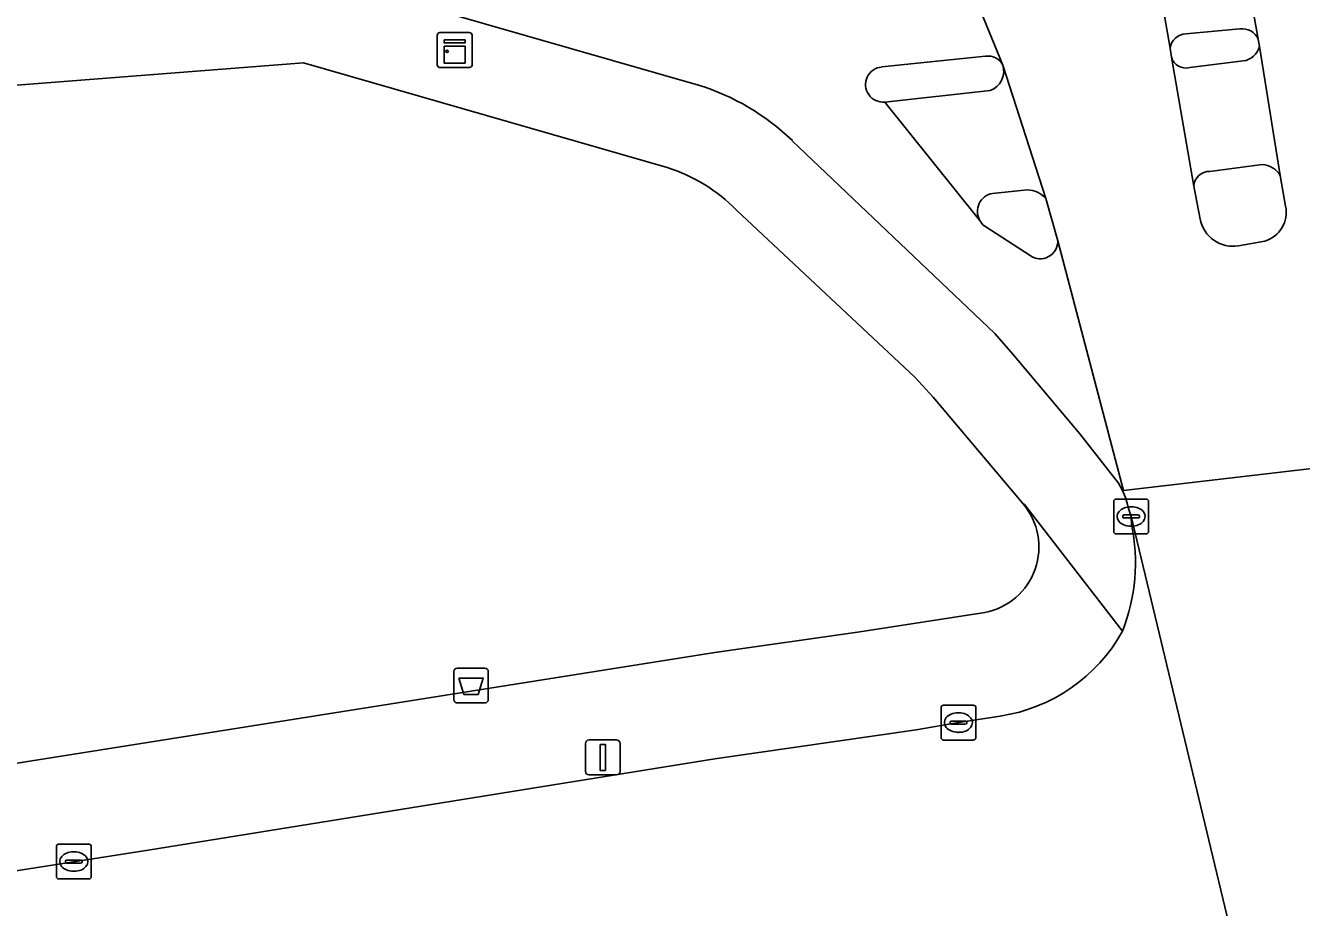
# Model space of a CAD drawing. Extents: x 160077 to 160948, y 386481 to 387498.
# Drawn here: x 160480.23 to 160516.83, y 387459.37 to 387484.66 of the extents above; entities that cross this region are included whole.
import ezdxf

# ---------------------------------------------------------------- set-up
doc = ezdxf.new("R2010")
doc.units = 0
for name, color, linetype in [('IMGEO_Afvalbak', 7, 'Continuous'), ('IMGEO_Fietspad_open', 7, 'Continuous'), ('IMGEO_Groenvoorziening', 7, 'Continuous'), ('IMGEO_Kast', 7, 'Continuous'), ('IMGEO_Kolk', 7, 'Continuous'), ('IMGEO_Lichtmast', 7, 'Continuous'), ('IMGEO_Rijbaan_lokaal_gesloten', 7, 'Continuous'), ('IMGEO_Rijbaan_lokaal_open', 7, 'Continuous'), ('IMGEO_Verkeerseiland_gesloten', 7, 'Continuous'), ('IMGEO_Voetpad_open', 7, 'Continuous')]:
    doc.layers.add(name, color=color, linetype=linetype)

msp = doc.modelspace()

# ---------------------------------------------------------------- linework, layer by layer
at = {"layer": 'IMGEO_Afvalbak'}
for p, q in [((160492.514, 387465.332), (160492.514, 387466.132)), ((160492.514, 387466.132), (160492.514, 387465.332)), ((160492.614, 387466.232), (160493.404, 387466.232)), ((160493.404, 387466.232), (160492.614, 387466.232)), ((160493.504, 387466.132), (160493.504, 387465.332)), ((160493.504, 387465.332), (160493.504, 387466.132)), ((160493.404, 387465.232), (160492.614, 387465.232)), ((160492.614, 387465.232), (160493.404, 387465.232))]:
    msp.add_line(p, q, dxfattribs=at)
msp.add_lwpolyline([(160492.657, 387465.946), (160493.361, 387465.946), (160493.212, 387465.476), (160492.806, 387465.476), (160492.657, 387465.946)], dxfattribs=at)
for centre, start, end in [((160492.614, 387466.132), 90, 180), ((160492.614, 387466.132), 90, 180), ((160493.404, 387466.132), 0, 90), ((160493.404, 387466.132), 360, 90), ((160492.614, 387465.332), 180, 270), ((160492.614, 387465.332), 180, 270), ((160493.404, 387465.332), 270, 0), ((160493.404, 387465.332), 270, 0)]:
    msp.add_arc(centre, 0.1, start, end, dxfattribs=at)
at = {"layer": 'IMGEO_Fietspad_open'}
for points in [[(160515.591, 387484.265), (160515.021, 387487.456)], [(160512.528, 387487.062), (160513.065, 387484.007)], [(160508.264, 387483.522), (160507.053, 387486.49)], [(160305.896, 387456.912), (160317.843, 387460.279), (160325.517, 387462.032), (160342.611, 387464.781), (160397.304, 387473.319), (160415.648, 387476.3), (160423.717, 387477.612), (160438.437, 387479.934), (160469.749, 387484.742), (160477.653, 387485.607), (160479.681, 387485.788), (160488.496, 387486.117), (160499.534, 387482.949)], [(160513.513, 387484.417), (160515.062, 387484.557)], [(160504.789, 387483.467), (160507.765, 387483.774)], [(160507.599, 387479.071), (160504.875, 387482.462)], [(160502.226, 387481.354), (160508.034, 387475.823), (160508.556, 387475.233), (160510.471, 387472.944), (160511.587, 387471.535), (160511.699, 387471.324), (160511.731, 387471.328), (160509.845, 387478.485)], [(160509.047, 387478.061), (160507.747, 387478.899)]]:
    msp.add_lwpolyline(points, dxfattribs=at)
for centre, radius, start, end in [((160513.536, 387483.942), 0.475, 92.7325, 172.1956), ((160515.139, 387484.071), 0.492, 23.2505, 98.9534), ((160507.846, 387483.314), 0.467, 26.4739, 99.9376), ((160504.83, 387482.964), 0.504, 94.7166, 275.0654), ((160497.516, 387476.474), 6.783, 46.0171, 72.6897), ((160508.074, 387479.33), 0.541, 208.5955, 232.8262), ((160509.338, 387478.476), 0.507, 234.8954, 1.0706)]:
    msp.add_arc(centre, radius, start, end, dxfattribs=at)
at = {"layer": 'IMGEO_Groenvoorziening'}
for points in [[(160498.631, 387480.583), (160488.203, 387483.583), (160479.109, 387482.874), (160470.179, 387481.963), (160429.752, 387475.629), (160421.861, 387474.392), (160424.514, 387454.716), (160500, 387466.678), (160504.167, 387467.273), (160507.751, 387467.825)], [(160508.845, 387470.943), (160506.271, 387474), (160505.736, 387474.572), (160500.621, 387479.362)]]:
    msp.add_lwpolyline(points, dxfattribs=at)
for centre, radius, start, end in [((160497.221, 387476.053), 4.744, 44.2235, 72.7126), ((160507.389, 387469.703), 1.912, 280.8979, 40.4336)]:
    msp.add_arc(centre, radius, start, end, dxfattribs=at)
at = {"layer": 'IMGEO_Kast'}
for p, q in [((160492.116, 387484.452), (160492.957, 387484.452)), ((160492.957, 387484.452), (160492.116, 387484.452)), ((160492.041, 387483.527), (160492.041, 387484.368)), ((160492.041, 387484.368), (160492.041, 387483.527)), ((160493.041, 387484.377), (160493.041, 387483.536)), ((160493.041, 387483.536), (160493.041, 387484.377)), ((160492.966, 387483.452), (160492.125, 387483.452)), ((160492.125, 387483.452), (160492.966, 387483.452))]:
    msp.add_line(p, q, dxfattribs=at)
for points in [[(160492.236, 387484.242), (160492.836, 387484.242), (160492.836, 387484.157), (160492.236, 387484.157), (160492.236, 387484.242)], [(160492.236, 387484.067), (160492.836, 387484.067), (160492.836, 387483.578), (160492.236, 387483.578), (160492.236, 387484.067)]]:
    msp.add_lwpolyline(points, dxfattribs=at)
msp.add_circle((160492.32, 387483.916), 0.0377, dxfattribs=at)
for centre, start, end in [((160492.119, 387484.374), 92.4484, 184.2845), ((160492.119, 387484.374), 92.4484, 184.2845), ((160492.963, 387484.374), 2.4484, 94.2845), ((160492.963, 387484.374), 2.4484, 94.2845), ((160492.119, 387483.53), 182.4484, 274.2845), ((160492.119, 387483.53), 182.4484, 274.2845), ((160492.963, 387483.53), 272.4484, 4.2845), ((160492.963, 387483.53), 272.4484, 4.2845)]:
    msp.add_arc(centre, 0.0779, start, end, dxfattribs=at)
at = {"layer": 'IMGEO_Kolk'}
for p, q in [((160511.445, 387470.152), (160511.445, 387471.004)), ((160511.52, 387471.078), (160512.372, 387471.078)), ((160511.933, 387470.858), (160511.958, 387470.858)), ((160512.446, 387471.004), (160512.446, 387470.152)), ((160511.704, 387470.572), (160511.704, 387470.584)), ((160512.142, 387470.535), (160511.744, 387470.535)), ((160511.747, 387470.621), (160512.145, 387470.621)), ((160512.188, 387470.584), (160512.188, 387470.572)), ((160511.956, 387470.298), (160511.931, 387470.298)), ((160512.372, 387470.078), (160511.52, 387470.078)), ((160506.491, 387464.243), (160506.491, 387465.095)), ((160506.566, 387465.169), (160507.418, 387465.169)), ((160507.492, 387465.095), (160507.492, 387464.243)), ((160506.75, 387464.663), (160506.75, 387464.675)), ((160506.793, 387464.712), (160507.191, 387464.712)), ((160506.979, 387464.949), (160507.004, 387464.949)), ((160507.234, 387464.675), (160507.234, 387464.663)), ((160507.188, 387464.626), (160506.79, 387464.626)), ((160507.002, 387464.389), (160506.977, 387464.389)), ((160507.418, 387464.169), (160506.566, 387464.169)), ((160481.113, 387460.258), (160481.113, 387461.11)), ((160481.188, 387461.184), (160482.04, 387461.184)), ((160482.114, 387461.11), (160482.114, 387460.258)), ((160481.372, 387460.678), (160481.372, 387460.69)), ((160481.81, 387460.641), (160481.412, 387460.641)), ((160481.415, 387460.727), (160481.813, 387460.727)), ((160481.601, 387460.964), (160481.626, 387460.964)), ((160481.856, 387460.69), (160481.856, 387460.678)), ((160481.624, 387460.404), (160481.599, 387460.404)), ((160482.04, 387460.184), (160481.188, 387460.184))]:
    msp.add_line(p, q, dxfattribs=at)
for points in [[(160511.445, 387470.152), (160511.445, 387471.004)], [(160511.52, 387471.078), (160512.372, 387471.078)], [(160512.446, 387471.004), (160512.446, 387470.152)], [(160512.372, 387470.078), (160511.52, 387470.078)], [(160506.491, 387464.243), (160506.491, 387465.095)], [(160506.566, 387465.169), (160507.418, 387465.169)], [(160507.492, 387465.095), (160507.492, 387464.243)], [(160507.418, 387464.169), (160506.566, 387464.169)], [(160481.113, 387460.258), (160481.113, 387461.11)], [(160481.188, 387461.184), (160482.04, 387461.184)], [(160482.114, 387461.11), (160482.114, 387460.258)], [(160482.04, 387460.184), (160481.188, 387460.184)]]:
    msp.add_lwpolyline(points, dxfattribs=at)
for centre, radius, start, end in [((160511.522, 387471.002), 0.0765, 91.552, 178.448), ((160511.522, 387471.002), 0.0765, 91.552, 178.448), ((160512.37, 387471.002), 0.0765, 1.552, 88.448), ((160512.37, 387471.002), 0.0765, 1.552, 88.448), ((160511.744, 387470.581), 0.0403, 85.8775, 175.7526), ((160511.741, 387470.571), 0.0366, 178.938, 274.7102), ((160512.145, 387470.578), 0.043, 264.8664, 352.4533), ((160512.149, 387470.583), 0.0386, 1.7309, 96.639), ((160511.522, 387470.154), 0.0765, 181.552, 268.448), ((160511.522, 387470.154), 0.0765, 181.552, 268.448), ((160512.37, 387470.154), 0.0765, 271.552, 358.448), ((160512.37, 387470.154), 0.0765, 271.552, 358.448), ((160506.568, 387465.093), 0.0765, 91.552, 178.448), ((160506.568, 387465.093), 0.0765, 91.552, 178.448), ((160507.416, 387465.093), 0.0765, 1.552, 88.448), ((160507.416, 387465.093), 0.0765, 1.552, 88.448), ((160506.79, 387464.672), 0.0403, 85.8775, 175.7526), ((160506.787, 387464.662), 0.0366, 178.938, 274.7102), ((160507.191, 387464.669), 0.043, 264.8664, 352.4533), ((160507.195, 387464.674), 0.0386, 1.7309, 96.639), ((160506.568, 387464.245), 0.0765, 181.552, 268.448), ((160506.568, 387464.245), 0.0765, 181.552, 268.448), ((160507.416, 387464.245), 0.0765, 271.552, 358.448), ((160507.416, 387464.245), 0.0765, 271.552, 358.448), ((160481.19, 387461.108), 0.0765, 91.552, 178.448), ((160481.19, 387461.108), 0.0765, 91.552, 178.448), ((160482.038, 387461.108), 0.0765, 1.552, 88.448), ((160482.038, 387461.108), 0.0765, 1.552, 88.448), ((160481.412, 387460.687), 0.0403, 85.8775, 175.7526), ((160481.409, 387460.677), 0.0366, 178.938, 274.7102), ((160481.813, 387460.684), 0.043, 264.8664, 352.4533), ((160481.817, 387460.689), 0.0386, 1.7309, 96.639), ((160481.19, 387460.26), 0.0765, 181.552, 268.448), ((160481.19, 387460.26), 0.0765, 181.552, 268.448), ((160482.038, 387460.26), 0.0765, 271.552, 358.448), ((160482.038, 387460.26), 0.0765, 271.552, 358.448)]:
    msp.add_arc(centre, radius, start, end, dxfattribs=at)
for centre, major_axis, ratio, start_param, end_param in [((160511.932, 387470.578), (-0.387, 0.002), 0.722429, 4.712389, 7.853982), ((160511.957, 387470.578), (-0.39, 0.002), 0.717154, 1.570796, 4.712389), ((160506.978, 387464.669), (-0.387, 0.002), 0.722429, 4.712389, 7.853982), ((160507.003, 387464.669), (-0.39, 0.002), 0.717154, 1.570796, 4.712389), ((160481.6, 387460.684), (-0.387, 0.002), 0.722429, 4.712389, 7.853982), ((160481.625, 387460.684), (-0.39, 0.002), 0.717154, 1.570796, 4.712389)]:
    msp.add_ellipse(centre, major_axis=major_axis, ratio=ratio, start_param=start_param, end_param=end_param, dxfattribs=at)
at = {"layer": 'IMGEO_Lichtmast'}
for p, q in [((160496.293, 387463.27), (160496.293, 387464.07)), ((160496.293, 387464.07), (160496.293, 387463.27)), ((160496.393, 387464.17), (160497.183, 387464.17)), ((160497.183, 387464.17), (160496.393, 387464.17)), ((160497.283, 387464.07), (160497.283, 387463.27)), ((160497.283, 387463.27), (160497.283, 387464.07)), ((160497.183, 387463.17), (160496.393, 387463.17)), ((160496.393, 387463.17), (160497.183, 387463.17))]:
    msp.add_line(p, q, dxfattribs=at)
msp.add_lwpolyline([(160496.713, 387464.045), (160496.863, 387464.045), (160496.863, 387463.295), (160496.713, 387463.295), (160496.713, 387464.045)], dxfattribs=at)
for centre, start, end in [((160496.393, 387464.07), 90, 180), ((160496.393, 387464.07), 90, 180), ((160497.183, 387464.07), 0, 90), ((160497.183, 387464.07), 360, 90), ((160496.393, 387463.27), 180, 270), ((160496.393, 387463.27), 180, 270), ((160497.183, 387463.27), 270, 0), ((160497.183, 387463.27), 270, 0)]:
    msp.add_arc(centre, 0.1, start, end, dxfattribs=at)
at = {"layer": 'IMGEO_Rijbaan_lokaal_gesloten'}
for points in [[(160527.117, 387492.08), (160514.309, 387491.033), (160515.021, 387487.456), (160515.591, 387484.265), (160515.631, 387484.053), (160516.224, 387480.356), (160516.377, 387479.479)], [(160513.926, 387479.108), (160513.743, 387480.047), (160513.099, 387483.745), (160513.065, 387484.007), (160512.528, 387487.062)], [(160507.053, 387486.49), (160508.264, 387483.522), (160509.497, 387479.692), (160509.845, 387478.485), (160511.731, 387471.328), (160520.25, 387472.321), (160520.153, 387473.063), (160519.737, 387477.395), (160519.616, 387480.82), (160519.572, 387481.281)], [(160515.782, 387478.474), (160515.03, 387478.34)]]:
    msp.add_lwpolyline(points, dxfattribs=at)
for centre, radius, start, end in [((160515.528, 387479.303), 0.867, 287.0232, 11.7224), ((160514.866, 387479.282), 0.956, 190.4602, 279.8908)]:
    msp.add_arc(centre, radius, start, end, dxfattribs=at)
at = {"layer": 'IMGEO_Rijbaan_lokaal_open'}
for points in [[(160520.455, 387469.472), (160520.273, 387472.148), (160520.25, 387472.321), (160511.731, 387471.328), (160511.699, 387471.324)], [(160511.877, 387470.779), (160511.946, 387470.578), (160515.829, 387454.409), (160515.838, 387454.295), (160517.498, 387454.571), (160526.805, 387395.323), (160529.432, 387395.722), (160520.138, 387455.008), (160521.823, 387455.263), (160520.873, 387461.374), (160520.495, 387464.396), (160520.467, 387464.488), (160520.443, 387467.682), (160520.455, 387469.472)], [(160515.829, 387454.409), (160511.946, 387470.578), (160511.957, 387470.345)], [(160508.192, 387464.857), (160506.992, 387464.669), (160505.781, 387464.463), (160500, 387463.631), (160483.742, 387461.014), (160457.998, 387456.986), (160431.907, 387452.809), (160433.912, 387439.966), (160433.965, 387439.947)]]:
    msp.add_lwpolyline(points, dxfattribs=at)
for centre, radius, start, end in [((160509.562, 387470.324), 2.359, 11.1086, 25.066), ((160506.728, 387469.253), 5.341, 338.4102, 11.7927), ((160507.493, 387469.604), 4.798, 278.3787, 331.1408)]:
    msp.add_arc(centre, radius, start, end, dxfattribs=at)
at = {"layer": 'IMGEO_Verkeerseiland_gesloten'}
for points in [[(160515.062, 387484.557), (160513.513, 387484.417)], [(160515.631, 387484.053), (160515.591, 387484.265)], [(160507.765, 387483.774), (160504.789, 387483.467)], [(160513.065, 387484.007), (160513.099, 387483.745)], [(160513.625, 387483.448), (160515.162, 387483.64)], [(160504.875, 387482.462), (160507.898, 387482.79)], [(160515.704, 387480.673), (160514.204, 387480.474)], [(160513.743, 387480.047), (160513.926, 387479.108)], [(160516.377, 387479.479), (160516.224, 387480.356)], [(160508.961, 387479.942), (160507.969, 387479.844)], [(160509.845, 387478.485), (160509.497, 387479.692)], [(160507.747, 387478.899), (160509.047, 387478.061)], [(160515.03, 387478.34), (160515.782, 387478.474)]]:
    msp.add_lwpolyline(points, dxfattribs=at)
for centre, radius, start, end in [((160513.536, 387483.942), 0.475, 92.7325, 172.1956), ((160515.139, 387484.071), 0.492, 23.2505, 98.9534), ((160515.091, 387484.194), 0.558, 277.3345, 345.3996), ((160507.846, 387483.314), 0.467, 26.4739, 99.9376), ((160513.517, 387483.871), 0.436, 196.7646, 284.3339), ((160504.83, 387482.964), 0.504, 94.7166, 275.0654), ((160507.702, 387483.345), 0.589, 289.4009, 17.469), ((160514.2, 387480.015), 0.459, 89.5587, 176.0559), ((160515.663, 387480.021), 0.653, 30.827, 86.4388), ((160508.067, 387479.322), 0.531, 100.6702, 208.1732), ((160508.97, 387479.261), 0.681, 39.2638, 90.7258), ((160515.528, 387479.303), 0.867, 287.0232, 11.7224), ((160508.074, 387479.33), 0.541, 208.5955, 232.8262), ((160514.866, 387479.282), 0.956, 190.4602, 279.8908), ((160509.338, 387478.476), 0.507, 234.8954, 1.0706)]:
    msp.add_arc(centre, radius, start, end, dxfattribs=at)
at = {"layer": 'IMGEO_Voetpad_open'}
for points in [[(160499.534, 387482.949), (160488.496, 387486.117), (160479.681, 387485.788), (160477.653, 387485.607), (160469.749, 387484.742), (160438.437, 387479.934), (160423.717, 387477.612), (160415.648, 387476.3), (160397.304, 387473.319), (160342.611, 387464.781), (160325.517, 387462.032), (160317.843, 387460.279), (160305.896, 387456.912)], [(160516.224, 387480.356), (160515.631, 387484.053)], [(160513.099, 387483.745), (160513.743, 387480.047)], [(160281.905, 387442.396), (160287.569, 387445.611), (160293.339, 387448.631), (160298.464, 387450.953), (160303.67, 387453.085), (160303.808, 387453.134), (160314.665, 387456.47), (160320.569, 387457.972), (160326.53, 387459.226), (160335.829, 387460.702), (160339.061, 387461.215), (160345.608, 387462.255), (160346.842, 387462.451), (160419.371, 387473.965), (160421.861, 387474.392), (160429.752, 387475.629), (160470.179, 387481.963), (160479.109, 387482.874), (160488.203, 387483.583), (160498.631, 387480.583)], [(160509.497, 387479.692), (160508.264, 387483.522)], [(160515.162, 387483.64), (160513.625, 387483.448)], [(160507.898, 387482.79), (160504.875, 387482.462), (160507.599, 387479.071)], [(160511.699, 387471.324), (160511.587, 387471.535), (160510.471, 387472.944), (160508.556, 387475.233), (160508.034, 387475.823), (160502.226, 387481.354)], [(160514.204, 387480.474), (160515.704, 387480.673)], [(160507.969, 387479.844), (160508.961, 387479.942)], [(160500.621, 387479.362), (160505.736, 387474.572), (160506.271, 387474), (160508.845, 387470.943), (160508.884, 387470.925), (160511.695, 387467.288)], [(160511.695, 387467.288), (160508.884, 387470.925), (160508.845, 387470.943)], [(160511.957, 387470.345), (160511.946, 387470.578), (160511.877, 387470.779)], [(160507.751, 387467.825), (160504.167, 387467.273), (160500, 387466.678), (160424.514, 387454.716), (160425.014, 387451.706), (160431.907, 387452.809), (160457.998, 387456.986), (160483.742, 387461.014), (160500, 387463.631)], [(160500, 387463.631), (160505.781, 387464.463), (160506.992, 387464.669), (160508.192, 387464.857)]]:
    msp.add_lwpolyline(points, dxfattribs=at)
for centre, radius, start, end in [((160515.091, 387484.194), 0.558, 277.3345, 345.3996), ((160513.517, 387483.871), 0.436, 196.7646, 284.3339), ((160507.702, 387483.345), 0.589, 289.4009, 17.469), ((160497.516, 387476.474), 6.783, 46.0171, 72.6897), ((160497.221, 387476.053), 4.744, 44.2235, 72.7126), ((160514.2, 387480.015), 0.459, 89.5587, 176.0559), ((160515.663, 387480.021), 0.653, 30.827, 86.4388), ((160508.067, 387479.322), 0.531, 100.6702, 208.1732), ((160508.97, 387479.261), 0.681, 39.2638, 90.7258), ((160509.562, 387470.324), 2.359, 11.1086, 25.066), ((160507.389, 387469.703), 1.912, 280.8979, 40.4336), ((160506.728, 387469.253), 5.341, 338.4102, 11.7927), ((160507.493, 387469.604), 4.798, 278.3787, 331.1408)]:
    msp.add_arc(centre, radius, start, end, dxfattribs=at)

doc.saveas('drawing.dxf')
